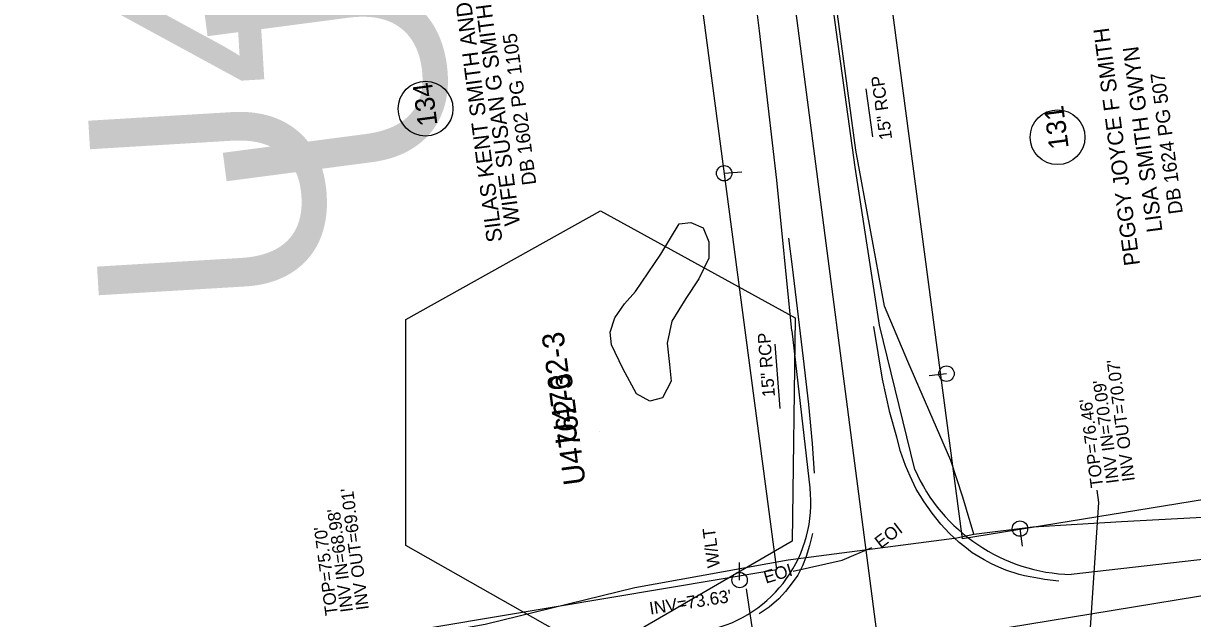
# Model space of a CAD drawing. Extents: x 2364404 to 2371833, y 798876 to 809754.
# Drawn here: x 2368108.5 to 2368481.7, y 807960.2 to 808150.2 of the extents above; entities that cross this region are included whole.
import ezdxf

# ---------------------------------------------------------------- set-up
doc = ezdxf.new("R2010")
doc.units = 0
for name, color, linetype in [('CTL GPS Vertical CELL', 7, 'Continuous'), ('Exist Horizontal Alignment Direction Label', 7, 'Continuous'), ('Exist Horizontal Baseline Alignment Station Label', 7, 'Continuous'), ('Exist Property Deed Book Text', 7, 'Continuous'), ('Exist Property Owner Number CELL', 7, 'Continuous'), ('Exist Property Owner Text', 7, 'Continuous'), ('Exist Right of Way Line', 7, 'Continuous'), ('Exist Roads EOP', 7, 'Continuous'), ('Exist Roads EOT', 7, 'Continuous'), ('Exist Structure Minor Pipes RCP 15 Inch', 7, 'Continuous'), ('Exist Structure Minor Pipes RCP 15 Inch Text', 7, 'Continuous'), ('Exist Structure Minor Pipes RCP 18 Inch', 7, 'Continuous'), ('Exist Structure Minor Pipes RCP 18 Inch Invert', 7, 'Continuous'), ('Exist Utilities Other Unknown UG SUE LOS B', 7, 'Continuous'), ('Exist Utilities Other Unknown UG SUE LOS B Text', 7, 'Continuous'), ('Exist Utilities Power Pole CELL', 7, 'Continuous'), ('Exist Utilities Power Pole Text', 7, 'Continuous'), ('Exist Utilities Sanitary Sewer Manhole Leader', 7, 'Continuous'), ('Exist Utilities Sanitary Sewer Manhole Top Elevation', 7, 'Continuous'), ('Exist Utilities Sanitary Sewer UG Line Invert Elevation', 7, 'Continuous'), ('Exist Utilities Water UG Line SUE LOS B', 7, 'Continuous'), ('Exist Vegetation Woods Line', 7, 'Continuous'), ('Prop Horizontal Alignment', 7, 'Continuous')]:
    doc.layers.add(name, color=color, linetype=linetype)

msp = doc.modelspace()

# ---------------------------------------------------------------- linework, layer by layer
at = {"layer": 'CTL GPS Vertical CELL'}
msp.add_line((2368292.41, 808019.94), (2368292.41, 808019.94), dxfattribs=at)
msp.add_lwpolyline([(2368230.62, 808055.73), (2368292.77, 808090.39), (2368354.93, 808056.21), (2368353.97, 807984.97), (2368291.82, 807948.87), (2368230.62, 807983.53)], close=True, dxfattribs=at)
at = {"layer": 'Exist Property Owner Number CELL'}
for centre in [(2368236.9, 808123), (2368438.62, 808113.88)]:
    msp.add_circle(centre, 8.75, dxfattribs=at)
at = {"layer": 'Exist Right of Way Line'}
for p, q in [((2368408.25, 807985.69), (2368344.97, 808464.27)), ((2368349.02, 807975.89), (2368285.49, 808456.4)), ((2368966.1, 808076.49), (2368408.25, 807985.69)), ((2367783.4, 807881.3), (2368349.02, 807975.89))]:
    msp.add_line(p, q, dxfattribs=at)
at = {"layer": 'Exist Roads EOP'}
for points in [[(2368381.84, 808053.9), (2368374, 808104.3), (2368367.65, 808150.55), (2368360.23, 808206.93), (2368353.59, 808260.39), (2368347.27, 808309.16), (2368341.02, 808356.42), (2368334.89, 808404.68), (2368327.92, 808455.86)], [(2368353.85, 808052.05), (2368348.99, 808100.22), (2368343.54, 808147.83), (2368336.47, 808204.09), (2368329.26, 808255.29), (2368323.62, 808305.16), (2368317.27, 808351.93), (2368311.19, 808401.53), (2368304.11, 808452.53)], [(2368393.05, 808007.83), (2368381.84, 808053.9)], [(2368353.85, 808052.05), (2368359.61, 808001.94)], [(2368541.68, 807987.78), (2368490.51, 807979.76), (2368442.94, 807974.29)]]:
    msp.add_lwpolyline(points, dxfattribs=at)
for centre, radius, start, end in [((2368444.53, 808030.52), 56.25, 203.7793, 268.3795), ((2368318.26, 807997.19), 41.63, 282.3292, 6.5581)]:
    msp.add_arc(centre, radius, start, end, dxfattribs=at)
at = {"layer": 'Exist Roads EOT'}
for points in [[(2368361.05, 808006.63), (2368360.46, 808016.09), (2368359.26, 808028.61), (2368357.56, 808043.3), (2368354, 808072.52), (2368352.89, 808081.63)], [(2368417.53, 807977.7), (2368415.19, 807979.02), (2368411.42, 807981.23), (2368408.98, 807983.09), (2368407.24, 807984.52), (2368404.03, 807987.51), (2368401.39, 807990.41), (2368398.61, 807993.86), (2368396, 807997.53), (2368393.55, 808001.59), (2368391.53, 808005.68), (2368390.08, 808009.14), (2368388.52, 808013.52), (2368387.34, 808018.09), (2368385.08, 808025.99), (2368382.74, 808036.62), (2368380.01, 808053.47)], [(2368360.44, 807987.43), (2368359.45, 807983.54), (2368358.38, 807980.03), (2368357.24, 807977.1), (2368355.73, 807974.12), (2368353.97, 807971.65), (2368351.75, 807968.91), (2368349.66, 807966.59), (2368346.59, 807963.85), (2368343.43, 807961.73)], [(2368439.06, 807972.19), (2368434.5, 807972.7), (2368432.83, 807972.99), (2368428.12, 807973.86), (2368426.38, 807974.29), (2368422.07, 807975.71), (2368419.83, 807976.66), (2368417.53, 807977.7)]]:
    msp.add_lwpolyline(points, dxfattribs=at)
at = {"layer": 'Exist Structure Minor Pipes RCP 15 Inch'}
for p, q in [((2368377.47, 808129.35), (2368379.61, 808113.96)), ((2368350.09, 808027.25), (2368348.47, 808047.82))]:
    msp.add_line(p, q, dxfattribs=at)
at = {"layer": 'Exist Structure Minor Pipes RCP 18 Inch'}
msp.add_line((2368339.25, 807969.69), (2368346.16, 807922.83), dxfattribs=at)
at = {"layer": 'Exist Utilities Other Unknown UG SUE LOS B'}
msp.add_lwpolyline([(2368354.19, 807975.36), (2368369.93, 807978.83), (2368379.31, 807982.96)], dxfattribs=at)
at = {"layer": 'Exist Utilities Power Pole CELL'}
for p, q in [((2368332.21, 808102.37), (2368337.82, 808102.84)), ((2368332.21, 808102.37), (2368332.21, 808102.37)), ((2368403.18, 808038.41), (2368397.6, 808037.7)), ((2368403.18, 808038.41), (2368403.18, 808038.41)), ((2368426.63, 807988.94), (2368427.36, 807983.37)), ((2368426.63, 807988.94), (2368426.63, 807988.94)), ((2368337.15, 807972.53), (2368337.15, 807978.15)), ((2368337.15, 807972.53), (2368337.15, 807972.53))]:
    msp.add_line(p, q, dxfattribs=at)
for centre in [(2368332.21, 808102.37), (2368403.18, 808038.41), (2368426.63, 807988.94), (2368337.15, 807972.53)]:
    msp.add_circle(centre, 2.45, dxfattribs=at)
at = {"layer": 'Exist Utilities Sanitary Sewer Manhole Leader'}
msp.add_lwpolyline([(2368447.79, 807936.47), (2368451.77, 807997.32), (2368451.26, 808001.19)], dxfattribs=at)
at = {"layer": 'Exist Utilities Water UG Line SUE LOS B'}
for points in [[(2368411.88, 807987.17), (2368408.44, 807999.04), (2368404.51, 808010.67), (2368390.88, 808042.32), (2368383.41, 808059.92), (2368374.21, 808109.79), (2368366.94, 808164.35), (2368361.33, 808209.32), (2368354.77, 808258.37), (2368348.53, 808308.49)], [(2368061.12, 807924.34), (2368110.63, 807932.44), (2368159.36, 807941.39), (2368207.29, 807949.76), (2368255.89, 807958.43), (2368303.66, 807970.11), (2368352.63, 807978.95), (2368406.52, 807986), (2368411.88, 807987.17), (2368430.69, 807989.56), (2368458.99, 807991.26), (2368504.63, 807993.63), (2368554.73, 807997.73), (2368558.03, 807998.11), (2368591.16, 808002.04), (2368605.81, 808004.45), (2368655.67, 808012.45), (2368680.36, 808015.78), (2368688.31, 808016.66)]]:
    msp.add_lwpolyline(points, dxfattribs=at)
at = {"layer": 'Exist Vegetation Woods Line'}
msp.add_lwpolyline([(2368311.99, 808076.58), (2368317.8, 808086.26), (2368321.62, 808086.65), (2368325.47, 808085), (2368327.27, 808080.52), (2368327.31, 808075.23), (2368324.09, 808068.72), (2368320.03, 808062.36), (2368315.49, 808055.14), (2368314.06, 808048.2), (2368314.77, 808041.38), (2368315.26, 808036.02), (2368312.57, 808030.69), (2368308.45, 808029.67), (2368304.26, 808032), (2368299.84, 808040.11), (2368296.29, 808047.65), (2368295.85, 808051.61), (2368297.34, 808056.21), (2368300.39, 808060.75), (2368303.87, 808064.67), (2368311.99, 808076.58)], dxfattribs=at)
at = {"layer": 'Prop Horizontal Alignment'}
for p, q in [((2368427.27, 807599.89), (2368315.24, 808460.34)), ((2368381.6, 807950.7), (2368895.64, 808034.91))]:
    msp.add_line(p, q, dxfattribs=at)

# ---------------------------------------------------------------- texts
at = {"layer": 'Exist Horizontal Alignment Direction Label'}
msp.add_text('U4762-3', height=73.5, rotation=93.4412, dxfattribs=at).set_placement((2368206.43, 808060.28))
at = {"layer": 'Exist Horizontal Baseline Alignment Station Label'}
for height, p in [(73.5, (2368247.26, 808101.88)), (7, (2368285.52, 808016.5)), (7, (2368288.04, 808003.31)), (7, (2368288.04, 808003.31))]:
    msp.add_text('U4762-3', height=height, rotation=97.4798, dxfattribs=at).set_placement(p)
at = {"layer": 'Exist Property Deed Book Text'}
for s, p in [('DB 1602 PG 1105', (2368272.28, 808098.89)), ('DB 1624 PG 507', (2368478.62, 808089.65))]:
    msp.add_text(s, height=4.5, rotation=97.4798, dxfattribs=at).set_placement(p)
at = {"layer": 'Exist Property Owner Number CELL'}
for s, p in [('134', (2368240.73, 808117.85)), ('131', (2368442.21, 808110.48))]:
    msp.add_text(s, height=6.25, rotation=97.4798, dxfattribs=at).set_placement(p)
at = {"layer": 'Exist Property Owner Text'}
for s, p in [('SILAS KENT SMITH AND', (2368261.48, 808080.72)), ('WIFE SUSAN G SMITH', (2368267.1, 808085.98)), ('PEGGY JOYCE F SMITH', (2368464.93, 808073.21)), ('LISA SMITH GWYN', (2368472.13, 808083.86))]:
    msp.add_text(s, height=5, rotation=97.4798, dxfattribs=at).set_placement(p)
at = {"layer": 'Exist Structure Minor Pipes RCP 15 Inch Text'}
for rotation, p in [(97.8869, (2368385.86, 808113.34)), (94.5074, (2368348.46, 808031.09))]:
    msp.add_text('15" RCP', height=4, rotation=rotation, dxfattribs=at).set_placement(p)
at = {"layer": 'Exist Structure Minor Pipes RCP 18 Inch Invert'}
msp.add_text("INV=73.63'", height=4, rotation=8.888, dxfattribs=at).set_placement((2368308.67, 807961.48))
at = {"layer": 'Exist Utilities Other Unknown UG SUE LOS B Text'}
for rotation, p in [(37.3727, (2368382.2, 807982.44)), (16.9117, (2368345.53, 807971.37))]:
    msp.add_text('EOI', height=4, rotation=rotation, dxfattribs=at).set_placement(p)
at = {"layer": 'Exist Utilities Power Pole Text'}
msp.add_text('W/LT', height=4, rotation=97.4798, dxfattribs=at).set_placement((2368330.9, 807976.73))
at = {"layer": 'Exist Utilities Sanitary Sewer Manhole Top Elevation'}
for s, p in [("TOP=76.46'", (2368453.23, 808002.32)), ("TOP=75.70'", (2368208.94, 807961.49))]:
    msp.add_text(s, height=4, rotation=97.4798, dxfattribs=at).set_placement(p)
at = {"layer": 'Exist Utilities Sanitary Sewer UG Line Invert Elevation'}
for s, p in [("INV OUT=70.07'", (2368463.35, 808004.28)), ("INV IN=70.09'", (2368458.19, 808003.6)), ("INV OUT=69.01'", (2368218.83, 807963.22)), ("INV IN=68.98'", (2368213.78, 807962.54))]:
    msp.add_text(s, height=4, rotation=97.4798, dxfattribs=at).set_placement(p)

doc.saveas('drawing.dxf')
